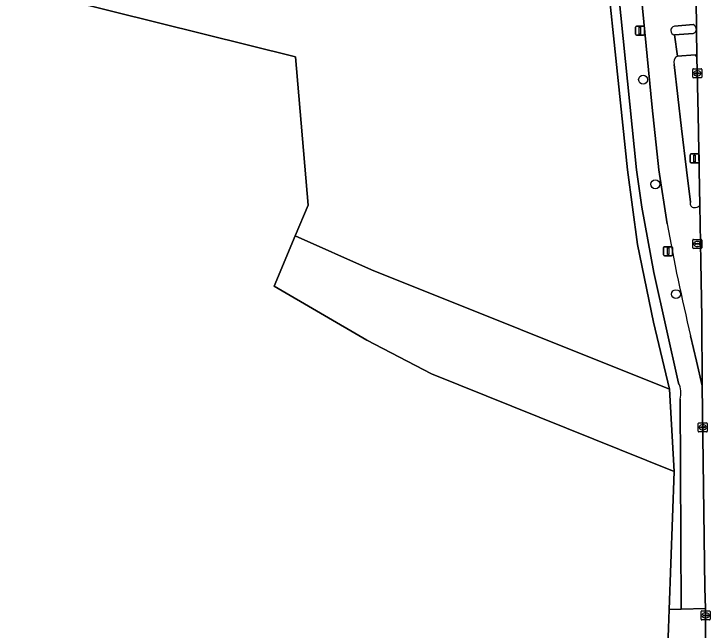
# Model space of a CAD drawing. Extents: x 160203 to 161530, y 379528 to 381797.
# Drawn here: x 160739.2 to 160816.2, y 380699.1 to 380767.2 of the extents above; entities that cross this region are included whole.
import ezdxf

# ---------------------------------------------------------------- set-up
doc = ezdxf.new("R2010")
doc.units = 0
for name, color, linetype in [('IMGEO_Berm_groen', 7, 'Continuous'), ('IMGEO_Boom', 7, 'Continuous'), ('IMGEO_Erf', 7, 'Continuous'), ('IMGEO_Grasland_agrarisch', 7, 'Continuous'), ('IMGEO_Groenvoorziening', 7, 'Continuous'), ('IMGEO_Hek', 7, 'Continuous'), ('IMGEO_Kolk', 7, 'Continuous'), ('IMGEO_Lichtmast', 7, 'Continuous'), ('IMGEO_Loofbos', 7, 'Continuous'), ('IMGEO_Rijbaan_lokaal_gesloten', 7, 'Continuous'), ('IMGEO_Rijbaan_lokaal_open', 7, 'Continuous'), ('IMGEO_Verkeerseiland_open', 7, 'Continuous'), ('IMGEO_Voetpad_open', 7, 'Continuous')]:
    doc.layers.add(name, color=color, linetype=linetype)

msp = doc.modelspace()

# ---------------------------------------------------------------- linework, layer by layer
at = {"layer": 'IMGEO_Berm_groen'}
for points in [[(160814.924, 380756.149), (160814.799, 380762.511), (160814.607, 380762.719), (160812.627, 380762.575)], [(160812.28, 380761.658), (160813.072, 380754.575), (160813.633, 380750), (160814.074, 380746.409)], [(160815.117, 380746.061), (160815.043, 380750), (160814.924, 380756.149)]]:
    msp.add_lwpolyline(points, dxfattribs=at)
for centre, radius, start, end in [((160812.945, 380761.93), 0.719, 116.28218, 202.26375), ((160814.462, 380746.254), 0.418, 158.18427, 272.32155), ((160814.559, 380746.625), 0.793, 264.18233, 314.66955)]:
    msp.add_arc(centre, radius, start, end, dxfattribs=at)
at = {"layer": 'IMGEO_Boom'}
for centre in [(160808.832, 380759.976), (160810.192, 380748.399), (160812.472, 380736.248)]:
    msp.add_circle(centre, 0.489, dxfattribs=at)
at = {"layer": 'IMGEO_Erf'}
msp.add_lwpolyline([(160811.517, 380695.337), (160811.631, 380699.294), (160811.709, 380701.354), (160812.287, 380716.603), (160785.406, 380727.429), (160778.236, 380731.152), (160767.987, 380737.136), (160770.318, 380742.687), (160771.747, 380746.088), (160770.353, 380762.501), (160699.37, 380780.126), (160697.759, 380780.526), (160683.987, 380750), (160678.954, 380739.526), (160671.915, 380726.795), (160629.708, 380695.795)], dxfattribs=at)
at = {"layer": 'IMGEO_Grasland_agrarisch'}
msp.add_lwpolyline([(160746.852, 380844.623), (160727.643, 380845.203), (160726.668, 380842.596), (160723.927, 380836.633), (160714.858, 380813.858), (160701.375, 380784.636), (160699.37, 380780.126), (160770.353, 380762.501), (160771.747, 380746.088), (160770.318, 380742.687), (160778.781, 380738.943), (160811.746, 380725.723), (160810.001, 380733.144), (160808.197, 380741.734), (160807.097, 380750), (160803.667, 380782.861), (160800.72, 380802.882)], dxfattribs=at)
at = {"layer": 'IMGEO_Groenvoorziening'}
for points in [[(160790.757, 380843.757), (160790.967, 380843.218), (160797.794, 380818.979), (160800.72, 380802.882), (160803.667, 380782.861), (160807.097, 380750), (160808.197, 380741.734), (160810.001, 380733.144), (160811.746, 380725.723), (160812.287, 380716.603), (160811.709, 380701.354), (160813.031, 380701.385), (160812.937, 380724.626)], [(160812.762, 380726.406), (160810.03, 380738.639), (160808.684, 380745.883), (160808.095, 380750), (160804.878, 380781.652), (160801.952, 380801.488)]]:
    msp.add_lwpolyline(points, dxfattribs=at)
msp.add_arc((160810.38, 380725.273), 2.638, 345.79721, 25.43272, dxfattribs=at)
at = {"layer": 'IMGEO_Hek'}
msp.add_lwpolyline([(160724.662, 380842.651), (160726.668, 380842.596), (160727.305, 380842.579), (160755.37, 380841.813), (160764.499, 380841.725), (160790.967, 380843.218), (160797.794, 380818.979), (160800.72, 380802.882), (160803.667, 380782.861), (160807.097, 380750), (160808.197, 380741.734), (160810.001, 380733.144), (160811.746, 380725.723), (160812.287, 380716.603)], dxfattribs=at)
at = {"layer": 'IMGEO_Kolk'}
for p, q in [((160814.329, 380760.25), (160814.329, 380761.102)), ((160814.404, 380761.176), (160815.256, 380761.176)), ((160814.817, 380760.956), (160814.842, 380760.956)), ((160815.33, 380761.102), (160815.33, 380760.25)), ((160815.256, 380760.176), (160814.404, 380760.176)), ((160814.588, 380760.67), (160814.588, 380760.682)), ((160815.026, 380760.633), (160814.628, 380760.633)), ((160814.631, 380760.719), (160815.029, 380760.719)), ((160814.84, 380760.396), (160814.815, 380760.396)), ((160815.072, 380760.682), (160815.072, 380760.67)), ((160814.335, 380741.371), (160814.335, 380742.223)), ((160814.41, 380742.297), (160815.262, 380742.297)), ((160814.594, 380741.791), (160814.594, 380741.803)), ((160815.032, 380741.754), (160814.634, 380741.754)), ((160814.637, 380741.84), (160815.035, 380741.84)), ((160814.823, 380742.077), (160814.848, 380742.077)), ((160815.078, 380741.803), (160815.078, 380741.791)), ((160815.336, 380742.223), (160815.336, 380741.371)), ((160815.262, 380741.297), (160814.41, 380741.297)), ((160814.846, 380741.517), (160814.821, 380741.517)), ((160814.943, 380721.077), (160814.943, 380721.929)), ((160815.018, 380722.003), (160815.87, 380722.003)), ((160815.431, 380721.783), (160815.456, 380721.783)), ((160815.944, 380721.929), (160815.944, 380721.077)), ((160815.87, 380721.003), (160815.018, 380721.003)), ((160815.202, 380721.497), (160815.202, 380721.509)), ((160815.64, 380721.46), (160815.242, 380721.46)), ((160815.245, 380721.546), (160815.643, 380721.546)), ((160815.454, 380721.223), (160815.429, 380721.223)), ((160815.686, 380721.509), (160815.686, 380721.497)), ((160815.248, 380700.266), (160815.248, 380701.118)), ((160815.323, 380701.192), (160816.175, 380701.192)), ((160815.736, 380700.972), (160815.761, 380700.972)), ((160816.249, 380701.118), (160816.249, 380700.266)), ((160816.175, 380700.192), (160815.323, 380700.192)), ((160815.507, 380700.686), (160815.507, 380700.698)), ((160815.945, 380700.649), (160815.547, 380700.649)), ((160815.55, 380700.735), (160815.948, 380700.735)), ((160815.759, 380700.412), (160815.734, 380700.412)), ((160815.991, 380700.698), (160815.991, 380700.686))]:
    msp.add_line(p, q, dxfattribs=at)
for points in [[(160814.329, 380760.25), (160814.329, 380761.102)], [(160814.404, 380761.176), (160815.256, 380761.176)], [(160815.33, 380761.102), (160815.33, 380760.25)], [(160815.256, 380760.176), (160814.404, 380760.176)], [(160814.335, 380741.371), (160814.335, 380742.223)], [(160814.41, 380742.297), (160815.262, 380742.297)], [(160815.336, 380742.223), (160815.336, 380741.371)], [(160815.262, 380741.297), (160814.41, 380741.297)], [(160814.943, 380721.077), (160814.943, 380721.929)], [(160815.018, 380722.003), (160815.87, 380722.003)], [(160815.944, 380721.929), (160815.944, 380721.077)], [(160815.87, 380721.003), (160815.018, 380721.003)], [(160815.248, 380700.266), (160815.248, 380701.118)], [(160815.323, 380701.192), (160816.175, 380701.192)], [(160816.249, 380701.118), (160816.249, 380700.266)], [(160816.175, 380700.192), (160815.323, 380700.192)]]:
    msp.add_lwpolyline(points, dxfattribs=at)
for centre, radius, start, end in [((160814.406, 380761.1), 0.0765, 91.55205, 178.44795), ((160814.406, 380761.1), 0.0765, 91.55205, 178.44795), ((160815.254, 380761.1), 0.0765, 1.55205, 88.44795), ((160815.254, 380761.1), 0.0765, 1.55205, 88.44795), ((160814.406, 380760.252), 0.0765, 181.55205, 268.44795), ((160814.406, 380760.252), 0.0765, 181.55205, 268.44795), ((160814.628, 380760.679), 0.0403, 85.87752, 175.75265), ((160814.625, 380760.669), 0.0366, 178.93798, 274.71019), ((160815.029, 380760.676), 0.043, 264.86636, 352.45326), ((160815.033, 380760.681), 0.0386, 1.73085, 96.63898), ((160815.254, 380760.252), 0.0765, 271.55205, 358.44795), ((160815.254, 380760.252), 0.0765, 271.55205, 358.44795), ((160814.412, 380742.221), 0.0765, 91.55205, 178.44795), ((160814.412, 380742.221), 0.0765, 91.55205, 178.44795), ((160814.634, 380741.8), 0.0403, 85.87752, 175.75265), ((160814.631, 380741.79), 0.0366, 178.93798, 274.71019), ((160815.035, 380741.797), 0.043, 264.86636, 352.45326), ((160815.039, 380741.802), 0.0386, 1.73085, 96.63898), ((160815.26, 380742.221), 0.0765, 1.55205, 88.44795), ((160815.26, 380742.221), 0.0765, 1.55205, 88.44795), ((160814.412, 380741.373), 0.0765, 181.55205, 268.44795), ((160814.412, 380741.373), 0.0765, 181.55205, 268.44795), ((160815.26, 380741.373), 0.0765, 271.55205, 358.44795), ((160815.26, 380741.373), 0.0765, 271.55205, 358.44795), ((160815.02, 380721.927), 0.0765, 91.55205, 178.44795), ((160815.02, 380721.927), 0.0765, 91.55205, 178.44795), ((160815.868, 380721.927), 0.0765, 1.55205, 88.44795), ((160815.868, 380721.927), 0.0765, 1.55205, 88.44795), ((160815.02, 380721.079), 0.0765, 181.55205, 268.44795), ((160815.02, 380721.079), 0.0765, 181.55205, 268.44795), ((160815.242, 380721.506), 0.0403, 85.87752, 175.75265), ((160815.239, 380721.496), 0.0366, 178.93798, 274.71019), ((160815.643, 380721.503), 0.043, 264.86636, 352.45326), ((160815.647, 380721.508), 0.0386, 1.73085, 96.63898), ((160815.868, 380721.079), 0.0765, 271.55205, 358.44795), ((160815.868, 380721.079), 0.0765, 271.55205, 358.44795), ((160815.325, 380701.116), 0.0765, 91.55205, 178.44795), ((160815.325, 380701.116), 0.0765, 91.55205, 178.44795), ((160816.173, 380701.116), 0.0765, 1.55205, 88.44795), ((160816.173, 380701.116), 0.0765, 1.55205, 88.44795), ((160815.325, 380700.268), 0.0765, 181.55205, 268.44795), ((160815.325, 380700.268), 0.0765, 181.55205, 268.44795), ((160815.547, 380700.695), 0.0403, 85.87752, 175.75265), ((160815.544, 380700.685), 0.0366, 178.93798, 274.71019), ((160815.948, 380700.692), 0.043, 264.86636, 352.45326), ((160815.952, 380700.697), 0.0386, 1.73085, 96.63898), ((160816.173, 380700.268), 0.0765, 271.55205, 358.44795), ((160816.173, 380700.268), 0.0765, 271.55205, 358.44795)]:
    msp.add_arc(centre, radius, start, end, dxfattribs=at)
for centre, major_axis, ratio, start_param, end_param in [((160814.816, 380760.676), (-0.387, 0.002), 0.722429, 4.712389, 7.853982), ((160814.841, 380760.676), (-0.39, 0.002), 0.717154, 1.570796, 4.712389), ((160814.822, 380741.797), (-0.387, 0.002), 0.722429, 4.712389, 7.853982), ((160814.847, 380741.797), (-0.39, 0.002), 0.717154, 1.570796, 4.712389), ((160815.43, 380721.503), (-0.387, 0.002), 0.722429, 4.712389, 7.853982), ((160815.455, 380721.503), (-0.39, 0.002), 0.717154, 1.570796, 4.712389), ((160815.735, 380700.692), (-0.387, 0.002), 0.722429, 4.712389, 7.853982), ((160815.76, 380700.692), (-0.39, 0.002), 0.717154, 1.570796, 4.712389)]:
    msp.add_ellipse(centre, major_axis=major_axis, ratio=ratio, start_param=start_param, end_param=end_param, dxfattribs=at)
at = {"layer": 'IMGEO_Lichtmast'}
for p, q in [((160807.99, 380764.992), (160807.99, 380765.792)), ((160807.99, 380765.792), (160807.99, 380764.992)), ((160808.09, 380765.892), (160808.88, 380765.892)), ((160808.88, 380765.892), (160808.09, 380765.892)), ((160808.98, 380765.792), (160808.98, 380764.992)), ((160808.98, 380764.992), (160808.98, 380765.792)), ((160808.88, 380764.892), (160808.09, 380764.892)), ((160808.09, 380764.892), (160808.88, 380764.892)), ((160814.035, 380750.861), (160814.035, 380751.661)), ((160814.035, 380751.661), (160814.035, 380750.861)), ((160814.135, 380751.761), (160814.925, 380751.761)), ((160814.925, 380751.761), (160814.135, 380751.761)), ((160815.025, 380751.661), (160815.025, 380750.861)), ((160815.025, 380750.861), (160815.025, 380751.661)), ((160814.925, 380750.761), (160814.135, 380750.761)), ((160814.135, 380750.761), (160814.925, 380750.761)), ((160811.103, 380740.59), (160811.103, 380741.39)), ((160811.103, 380741.39), (160811.103, 380740.59)), ((160811.203, 380741.49), (160811.993, 380741.49)), ((160811.993, 380741.49), (160811.203, 380741.49)), ((160812.093, 380741.39), (160812.093, 380740.59)), ((160812.093, 380740.59), (160812.093, 380741.39)), ((160811.993, 380740.49), (160811.203, 380740.49)), ((160811.203, 380740.49), (160811.993, 380740.49))]:
    msp.add_line(p, q, dxfattribs=at)
for points in [[(160808.41, 380765.767), (160808.56, 380765.767), (160808.56, 380765.017), (160808.41, 380765.017), (160808.41, 380765.767)], [(160814.455, 380751.636), (160814.605, 380751.636), (160814.605, 380750.886), (160814.455, 380750.886), (160814.455, 380751.636)], [(160811.523, 380741.365), (160811.673, 380741.365), (160811.673, 380740.615), (160811.523, 380740.615), (160811.523, 380741.365)]]:
    msp.add_lwpolyline(points, dxfattribs=at)
for centre, start, end in [((160808.09, 380765.792), 90, 180), ((160808.09, 380765.792), 90, 180), ((160808.88, 380765.792), 0, 90), ((160808.88, 380765.792), 360, 90), ((160808.09, 380764.992), 180, 270), ((160808.09, 380764.992), 180, 270), ((160808.88, 380764.992), 270, 0), ((160808.88, 380764.992), 270, 0), ((160814.135, 380751.661), 90, 180), ((160814.135, 380751.661), 90, 180), ((160814.925, 380751.661), 0, 90), ((160814.925, 380751.661), 360, 90), ((160814.135, 380750.861), 180, 270), ((160814.135, 380750.861), 180, 270), ((160814.925, 380750.861), 270, 0), ((160814.925, 380750.861), 270, 0), ((160811.203, 380741.39), 90, 180), ((160811.203, 380741.39), 90, 180), ((160811.993, 380741.39), 0, 90), ((160811.993, 380741.39), 360, 90), ((160811.203, 380740.59), 180, 270), ((160811.203, 380740.59), 180, 270), ((160811.993, 380740.59), 270, 0), ((160811.993, 380740.59), 270, 0)]:
    msp.add_arc(centre, 0.1, start, end, dxfattribs=at)
at = {"layer": 'IMGEO_Loofbos'}
msp.add_lwpolyline([(160770.318, 380742.687), (160767.987, 380737.136), (160778.236, 380731.152), (160785.406, 380727.429), (160812.287, 380716.603), (160811.746, 380725.723), (160778.781, 380738.943)], close=True, dxfattribs=at)
at = {"layer": 'IMGEO_Rijbaan_lokaal_gesloten'}
msp.add_lwpolyline([(160813.344, 380801.126), (160813.503, 380798.93), (160813.775, 380795.509), (160814.053, 380791.609), (160814.239, 380787.758), (160814.358, 380784.691), (160814.498, 380781.172), (160814.669, 380775.065), (160814.711, 380769.224), (160814.712, 380768.939), (160814.728, 380765.578), (160814.799, 380762.511), (160814.924, 380756.149), (160815.043, 380750), (160815.117, 380746.061), (160815.235, 380739.842), (160815.349, 380733.622), (160815.387, 380726.084), (160815.686, 380703.753), (160815.733, 380701.445), (160815.749, 380700.692), (160815.747, 380694.014)], dxfattribs=at)
at = {"layer": 'IMGEO_Rijbaan_lokaal_open'}
for points in [[(160808.368, 380772.106), (160809.843, 380756.9), (160810.585, 380750), (160811.506, 380744.02)], [(160814.728, 380765.578), (160814.712, 380768.939), (160814.61, 380768.922)], [(160812.295, 380765.897), (160814.385, 380766.071)], [(160812.627, 380762.575), (160812.327, 380764.928)], [(160814.074, 380746.409), (160813.633, 380750), (160813.072, 380754.575), (160812.28, 380761.658)], [(160814.094, 380731.634), (160814.76, 380728.839), (160815.387, 380726.084), (160815.349, 380733.622), (160815.235, 380739.842), (160815.117, 380746.061)]]:
    msp.add_lwpolyline(points, dxfattribs=at)
for centre, radius, start, end in [((160812.378, 380765.415), 0.489, 99.78154, 264.00132), ((160814.111, 380765.515), 0.62, 5.87101, 63.78478), ((160812.945, 380761.93), 0.719, 116.28218, 202.26375), ((160814.462, 380746.254), 0.418, 158.18427, 272.32155), ((160814.559, 380746.625), 0.793, 264.18233, 314.66955), ((161012.533, 380779.56), 204.144, 190.02594, 193.57787)]:
    msp.add_arc(centre, radius, start, end, dxfattribs=at)
at = {"layer": 'IMGEO_Verkeerseiland_open'}
for points in [[(160814.385, 380766.071), (160812.295, 380765.897)], [(160812.327, 380764.928), (160814.387, 380765.07)]]:
    msp.add_lwpolyline(points, dxfattribs=at)
for centre, radius, start, end in [((160812.378, 380765.415), 0.489, 99.78154, 264.00132), ((160814.111, 380765.515), 0.62, 5.87101, 63.78478), ((160814.129, 380765.611), 0.6, 295.45498, 356.80127)]:
    msp.add_arc(centre, radius, start, end, dxfattribs=at)
at = {"layer": 'IMGEO_Voetpad_open'}
for points in [[(160801.952, 380801.488), (160804.878, 380781.652), (160808.095, 380750), (160808.684, 380745.883), (160810.03, 380738.639), (160812.762, 380726.406)], [(160811.506, 380744.02), (160810.585, 380750), (160809.843, 380756.9), (160808.368, 380772.106)], [(160814.387, 380765.07), (160812.327, 380764.928), (160812.627, 380762.575), (160814.607, 380762.719), (160814.799, 380762.511), (160814.728, 380765.578)], [(160815.387, 380726.084), (160814.76, 380728.839), (160814.094, 380731.634)], [(160812.937, 380724.626), (160813.031, 380701.385), (160815.733, 380701.445), (160815.686, 380703.753), (160815.387, 380726.084)]]:
    msp.add_lwpolyline(points, dxfattribs=at)
msp.add_lwpolyline([(160815.749, 380700.692), (160815.733, 380701.445), (160813.031, 380701.385), (160811.709, 380701.354), (160811.631, 380699.294), (160811.517, 380695.337), (160815.747, 380694.014)], close=True, dxfattribs=at)
for centre, radius, start, end in [((160814.129, 380765.611), 0.6, 295.45498, 356.80127), ((161012.533, 380779.56), 204.144, 190.02594, 193.57787), ((160810.38, 380725.273), 2.638, 345.79721, 25.43272)]:
    msp.add_arc(centre, radius, start, end, dxfattribs=at)

doc.saveas('drawing.dxf')
